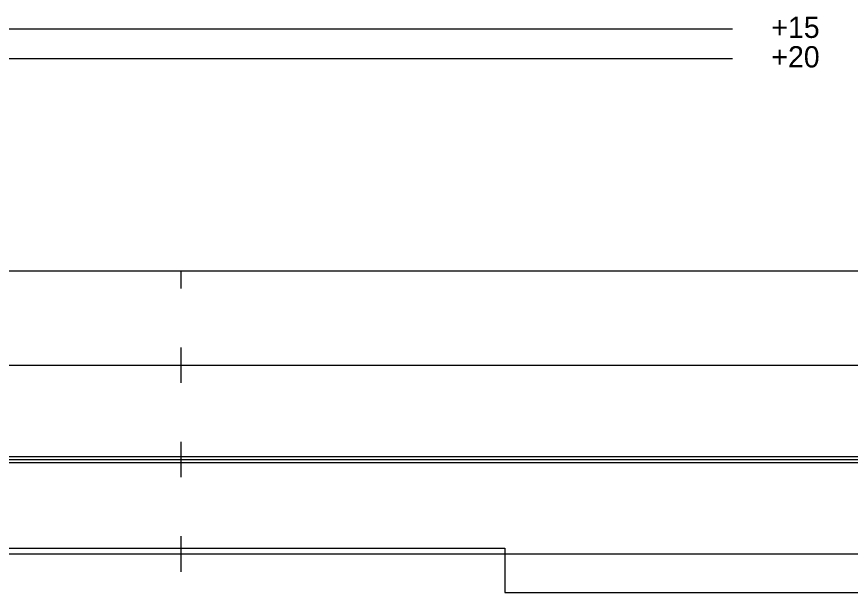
# Model space of a CAD drawing. Extents: x 2 to 10148, y 0 to 380.
# Drawn here: x 9487.4 to 9558, y 186.8 to 235.5 of the extents above; entities that cross this region are included whole.
import ezdxf

# ---------------------------------------------------------------- set-up
doc = ezdxf.new("R2010")
doc.units = 0
for name, color, linetype in [('POSUN_RASTR', 7, 'Continuous'), ('POSUN_TEXT', 7, 'Continuous'), ('RYCHL_C', 7, 'Continuous'), ('RYCHL_RASTR', 7, 'Continuous')]:
    doc.layers.add(name, color=color, linetype=linetype)

msp = doc.modelspace()

# ---------------------------------------------------------------- linework, layer by layer
at = {"layer": 'POSUN_RASTR'}
for p, q in [((9352, 234.5), (9548, 234.5)), ((9352, 232), (9548, 232))]:
    msp.add_line(p, q, dxfattribs=at)
at = {"layer": 'RYCHL_C'}
for p, q in [((9359.765, 190.5), (9528.725, 190.5)), ((9528.725, 190.5), (9528.725, 186.75)), ((9528.725, 186.75), (9867.821, 186.75))]:
    msp.add_line(p, q, dxfattribs=at)
at = {"layer": 'RYCHL_RASTR'}
for p, q in [((9138.15, 214), (9871.097, 214)), ((9501.297, 212.5), (9501.297, 214)), ((9501.297, 204.5), (9501.297, 207.5)), ((9138.15, 206), (9871.122, 206)), ((9501.297, 196.5), (9501.297, 199.5)), ((9138.15, 198.25), (9871.122, 198.25)), ((9138.15, 198), (9871.122, 198)), ((9138.15, 197.75), (9871.122, 197.75)), ((9501.297, 188.5), (9501.297, 191.5)), ((9138.15, 190), (9871.122, 190))]:
    msp.add_line(p, q, dxfattribs=at)

# ---------------------------------------------------------------- texts
at = {"layer": 'POSUN_TEXT'}
for s, p in [('+15', (9551.302, 233.738)), ('+20', (9551.302, 231.238))]:
    msp.add_text(s, height=1.8, dxfattribs=at).set_placement(p)

doc.saveas('drawing.dxf')
